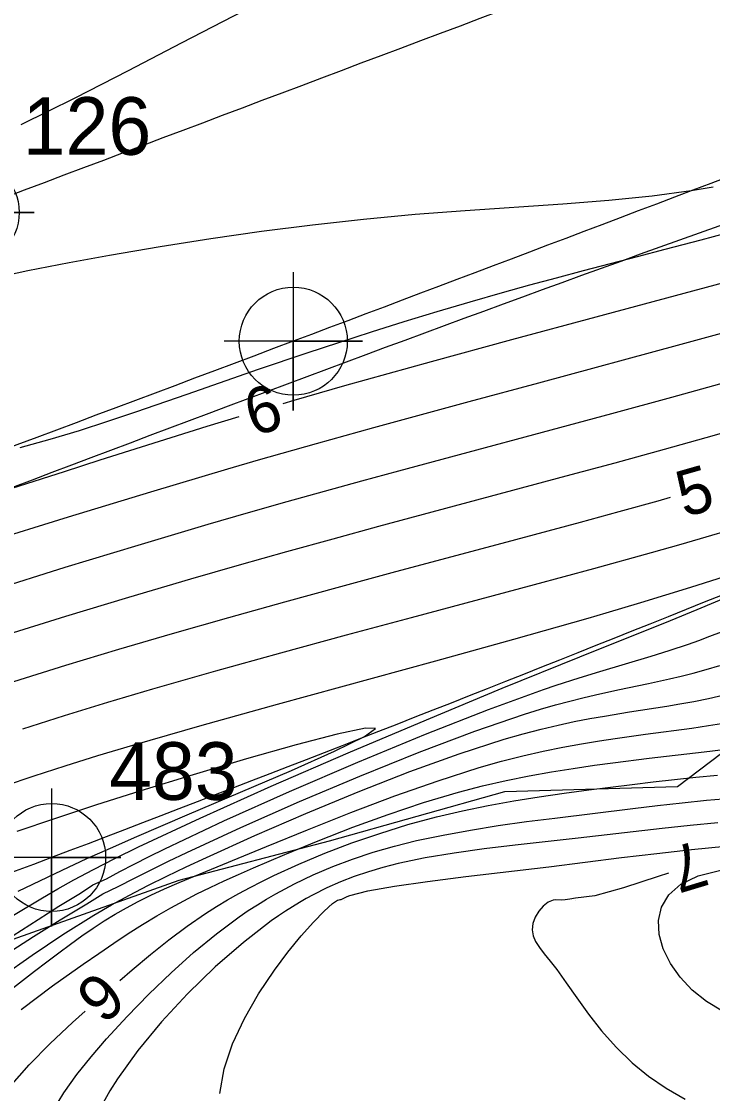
# Model space of a CAD drawing. Extents: x 2602990 to 2605851, y 618069 to 619180.
# Drawn here: x 2603825.96 to 2603855.97, y 618561.61 to 618608.13 of the extents above; entities that cross this region are included whole.
import ezdxf

# ---------------------------------------------------------------- set-up
doc = ezdxf.new("R2010")
doc.units = 0
for name, color, linetype in [('DTM Contours Major', 7, 'Continuous'), ('DTM Contours Major Text', 7, 'Continuous'), ('DTM Contours Minor', 7, 'Continuous'), ('DTM Contours Minor Text', 7, 'Continuous'), ('Exist DTM Breakline', 7, 'Continuous'), ('Exist DTM Breakline Cogo Number', 7, 'Continuous'), ('Exist DTM Breakline Cogo Point CELL', 7, 'Continuous'), ('Exist DTM Crownline', 7, 'Continuous'), ('Exist DTM Crownline Cogo Number', 7, 'Continuous'), ('Exist DTM Crownline Cogo Point CELL', 7, 'Continuous'), ('Exist DTM QL2 LIDAR Elevation Point', 7, 'Continuous'), ('Exist Roads EOP', 7, 'Continuous'), ('Exist Roads EOP Cogo Point CELL', 7, 'Continuous'), ('PH Exist DTM Obscure Area', 7, 'Continuous')]:
    doc.layers.add(name, color=color, linetype=linetype)

# ---------------------------------------------------------------- blocks, each defined once
blk = doc.blocks.new('EXIST DTM CROWNLINE COGO POINT')
at = {"layer": 'Exist DTM Crownline Cogo Point CELL'}
blk.add_lwpolyline([(0, 0.06), (0, -0.06), (0, 0), (0.06, 0), (-0.06, 0)], dxfattribs=at)
blk.add_circle((0, 0), 0.04688, dxfattribs=at)
blk = doc.blocks.new('EXIST DTM BREAKLINE COGO POINT')
at = {"layer": 'Exist DTM Breakline Cogo Point CELL'}
blk.add_lwpolyline([(0, 0.06), (0, -0.06), (0, 0), (0.06, 0), (-0.06, 0)], dxfattribs=at)
blk.add_circle((0, 0), 0.04688, dxfattribs=at)
blk = doc.blocks.new('EXIST ROADS EOP COGO POINT')
at = {"layer": 'Exist Roads EOP Cogo Point CELL'}
blk.add_lwpolyline([(0, 0.06), (0, -0.06), (0, 0), (0.06, 0), (-0.06, 0)], dxfattribs=at)
blk.add_circle((0, 0), 0.04688, dxfattribs=at)

msp = doc.modelspace()

# ---------------------------------------------------------------- linework, layer by layer
at = {"layer": 'DTM Contours Major'}
for points in [[(2603888.008, 618605.886), (2603886.413, 618605.368), (2603884.768, 618604.847), (2603882.301, 618604.093), (2603879.74, 618603.337), (2603877.131, 618602.586), (2603874.521, 618601.846), (2603868.172, 618600.057), (2603864.266, 618598.949), (2603861.475, 618598.169), (2603858.162, 618597.26), (2603850.902, 618595.299), (2603847.242, 618594.311), (2603843.753, 618593.362), (2603839.992, 618592.317), (2603837.792, 618591.687), (2603837.315, 618591.546)], [(2603835.398, 618590.977), (2603834.014, 618590.555), (2603832.454, 618590.07), (2603829.373, 618589.095), (2603827.815, 618588.597), (2603821.31, 618586.518)], [(2603830.234, 618566.515), (2603830.774, 618566.982), (2603831.57, 618567.648), (2603832.363, 618568.281), (2603833.156, 618568.875), (2603833.954, 618569.426), (2603834.429, 618569.729), (2603834.91, 618570.018), (2603835.398, 618570.295), (2603835.895, 618570.561), (2603836.404, 618570.82), (2603836.927, 618571.074), (2603838.004, 618571.564), (2603839.135, 618572.037), (2603840.308, 618572.486), (2603841.515, 618572.904), (2603842.744, 618573.285), (2603843.986, 618573.623), (2603845.104, 618573.886), (2603846.221, 618574.114), (2603847.332, 618574.313), (2603848.435, 618574.489), (2603849.526, 618574.646), (2603850.602, 618574.79), (2603852.47, 618575.027), (2603853.393, 618575.137), (2603854.317, 618575.241), (2603855.245, 618575.339), (2603856.182, 618575.431)], [(2603824.75, 618560.928), (2603825.463, 618561.906), (2603826.294, 618562.86), (2603827.211, 618563.788), (2603828.176, 618564.692), (2603828.734, 618565.192)]]:
    msp.add_lwpolyline(points, dxfattribs=at)
at = {"layer": 'DTM Contours Minor'}
for points in [[(2603837.439, 618609.551), (2603832.902, 618607.187), (2603830.598, 618605.992), (2603828.275, 618604.809), (2603825.94, 618603.654)], [(2603887.592, 618603.844), (2603885.682, 618603.205), (2603883.744, 618602.575), (2603881.548, 618601.889), (2603879.327, 618601.219), (2603877.098, 618600.565), (2603870.548, 618598.676), (2603863.981, 618596.749), (2603862.273, 618596.253), (2603860.493, 618595.744), (2603857.614, 618594.94), (2603854.592, 618594.111), (2603848.408, 618592.44), (2603845.391, 618591.628), (2603841.247, 618590.5), (2603838.762, 618589.809), (2603836.238, 618589.09), (2603834.913, 618588.704), (2603831.563, 618587.709), (2603827.989, 618586.623), (2603824.341, 618585.491)], [(2603887.183, 618601.8), (2603884.967, 618601.04), (2603882.772, 618600.31), (2603880.882, 618599.706), (2603879.014, 618599.129), (2603877.16, 618598.57), (2603871.616, 618596.931), (2603867.657, 618595.741), (2603863.585, 618594.515), (2603861.491, 618593.894), (2603859.35, 618593.271), (2603856.789, 618592.545), (2603854.186, 618591.822), (2603851.573, 618591.109), (2603842.337, 618588.623), (2603840.722, 618588.184), (2603839.112, 618587.74), (2603837.48, 618587.284), (2603835.801, 618586.806), (2603834.05, 618586.299), (2603831.02, 618585.4), (2603827.844, 618584.434), (2603824.636, 618583.434)], [(2603824.378, 618596.926), (2603826.245, 618597.32), (2603828.034, 618597.67), (2603829.78, 618597.989), (2603831.984, 618598.367), (2603834.183, 618598.714), (2603836.385, 618599.029), (2603838.595, 618599.311), (2603840.819, 618599.557), (2603843.062, 618599.766), (2603845.225, 618599.932), (2603849.468, 618600.222), (2603851.47, 618600.378), (2603853.342, 618600.563), (2603855.044, 618600.793), (2603855.989, 618600.961)], [(2603858.675, 618599.509), (2603855.451, 618598.645), (2603853.887, 618598.233), (2603852.69, 618597.921), (2603850.343, 618597.309), (2603849.18, 618597.001), (2603848.014, 618596.687), (2603846.839, 618596.361), (2603845.424, 618595.955), (2603843.995, 618595.531), (2603842.564, 618595.093), (2603841.14, 618594.646), (2603839.734, 618594.194), (2603838.357, 618593.741), (2603836.236, 618593.024), (2603833.139, 618591.951), (2603830.915, 618591.179), (2603829.705, 618590.77), (2603828.468, 618590.371), (2603827.2, 618589.988), (2603825.892, 618589.627)], [(2603889.261, 618596.864), (2603885.852, 618595.61), (2603882.556, 618594.417), (2603879.401, 618593.301), (2603877.253, 618592.561), (2603875.093, 618591.832), (2603871.94, 618590.791), (2603868.661, 618589.731), (2603865.337, 618588.678), (2603862.052, 618587.659), (2603858.887, 618586.699), (2603855.926, 618585.825), (2603854.594, 618585.441), (2603853.308, 618585.077), (2603850.792, 618584.38), (2603848.215, 618583.684), (2603842.883, 618582.261), (2603840.061, 618581.504), (2603837.211, 618580.728), (2603834.389, 618579.944), (2603831.652, 618579.159), (2603829.703, 618578.581), (2603827.821, 618578.002), (2603826.01, 618577.422)], [(2603873.591, 618595.465), (2603870.405, 618594.491), (2603865.617, 618593.018), (2603863.158, 618592.268), (2603860.687, 618591.525), (2603858.229, 618590.801), (2603856.033, 618590.171), (2603853.864, 618589.563), (2603851.72, 618588.973), (2603849.597, 618588.397), (2603841.466, 618586.216), (2603839.48, 618585.676), (2603837.466, 618585.12), (2603835.409, 618584.542), (2603833.296, 618583.935), (2603830.607, 618583.142), (2603827.869, 618582.312), (2603825.136, 618581.458)], [(2603854.125, 618587.472), (2603853.594, 618587.322), (2603851.898, 618586.851), (2603850.217, 618586.392), (2603846.814, 618585.478), (2603842.197, 618584.245), (2603839.808, 618583.601), (2603837.386, 618582.939), (2603834.947, 618582.26), (2603832.508, 618581.564), (2603830.18, 618580.881), (2603827.88, 618580.183), (2603825.62, 618579.473)], [(2603859.803, 618585.084), (2603855.002, 618583.569), (2603852.834, 618582.906), (2603851.328, 618582.457), (2603850.552, 618582.23), (2603847.329, 618581.312), (2603843.937, 618580.371), (2603837.066, 618578.489), (2603833.797, 618577.58), (2603830.78, 618576.712), (2603829.27, 618576.261), (2603827.851, 618575.821), (2603826.505, 618575.388), (2603825.217, 618574.957)], [(2603825.616, 618569.359), (2603826.883, 618570.107), (2603827.543, 618570.49), (2603828.239, 618570.88), (2603829.084, 618571.333), (2603830.011, 618571.808), (2603831.039, 618572.312), (2603833.718, 618573.565), (2603836.811, 618574.947), (2603840.145, 618576.392), (2603843.545, 618577.831), (2603846.838, 618579.197), (2603850.204, 618580.564), (2603854.147, 618582.141), (2603855.296, 618582.61), (2603856.895, 618583.278)], [(2603824.864, 618568.015), (2603826.682, 618569.168), (2603827.593, 618569.74), (2603828.532, 618570.305), (2603829.068, 618570.666), (2603829.649, 618570.935), (2603830.239, 618571.251), (2603830.856, 618571.572), (2603831.504, 618571.899), (2603832.187, 618572.235), (2603834.749, 618573.444), (2603837.595, 618574.719), (2603840.565, 618575.994), (2603843.5, 618577.201), (2603846.241, 618578.273), (2603848.628, 618579.145), (2603849.171, 618579.33), (2603850.168, 618579.656), (2603851.071, 618579.934), (2603853.307, 618580.596), (2603854.077, 618580.837), (2603854.92, 618581.119), (2603855.374, 618581.279), (2603855.852, 618581.453), (2603856.358, 618581.644)], [(2603825.336, 618567.688), (2603826.485, 618568.428), (2603827.641, 618569.151), (2603828.808, 618569.847), (2603829.49, 618570.281), (2603830.161, 618570.594), (2603830.864, 618570.96), (2603831.592, 618571.327), (2603832.351, 618571.698), (2603833.146, 618572.077), (2603835.493, 618573.159), (2603838.033, 618574.28), (2603840.65, 618575.385), (2603843.228, 618576.422), (2603845.651, 618577.335), (2603847.805, 618578.073), (2603848.501, 618578.289), (2603849.152, 618578.477), (2603849.763, 618578.643), (2603850.338, 618578.788), (2603850.885, 618578.917), (2603851.857, 618579.128), (2603853.178, 618579.402), (2603854.098, 618579.604), (2603854.598, 618579.723), (2603855.125, 618579.858), (2603855.684, 618580.011), (2603856.279, 618580.187)], [(2603825.114, 618566.697), (2603826.424, 618567.617), (2603827.76, 618568.51), (2603829.11, 618569.351), (2603829.879, 618569.796), (2603830.658, 618570.222), (2603831.453, 618570.637), (2603832.27, 618571.044), (2603833.115, 618571.45), (2603833.994, 618571.861), (2603836.093, 618572.81), (2603838.315, 618573.771), (2603840.585, 618574.708), (2603842.825, 618575.581), (2603844.96, 618576.352), (2603846.914, 618576.985), (2603847.747, 618577.224), (2603848.529, 618577.428), (2603849.267, 618577.603), (2603849.965, 618577.753), (2603850.631, 618577.882), (2603851.269, 618577.995), (2603852.356, 618578.17), (2603853.982, 618578.424), (2603854.55, 618578.521), (2603855.157, 618578.631), (2603855.796, 618578.758), (2603856.471, 618578.909)], [(2603825.612, 618566.21), (2603826.524, 618566.919), (2603827.063, 618567.333), (2603827.584, 618567.726), (2603828.089, 618568.099), (2603828.583, 618568.452), (2603829.07, 618568.786), (2603829.554, 618569.101), (2603830.034, 618569.395), (2603830.523, 618569.674), (2603831.03, 618569.944), (2603831.587, 618570.218), (2603832.177, 618570.49), (2603832.804, 618570.765), (2603833.472, 618571.048), (2603836.595, 618572.333), (2603838.388, 618573.061), (2603840.268, 618573.804), (2603842.174, 618574.525), (2603844.048, 618575.189), (2603845.83, 618575.757), (2603846.805, 618576.033), (2603847.732, 618576.268), (2603848.617, 618576.47), (2603849.463, 618576.642), (2603850.276, 618576.79), (2603851.059, 618576.919), (2603851.733, 618577.021), (2603853.052, 618577.205), (2603855.063, 618577.474), (2603855.786, 618577.578), (2603856.54, 618577.697)], [(2603825.814, 618570.388), (2603827.727, 618571.305), (2603828.804, 618571.806), (2603829.828, 618572.267), (2603830.969, 618572.768), (2603833.155, 618573.705), (2603835.471, 618574.689), (2603837.681, 618575.637), (2603839.552, 618576.468), (2603840.85, 618577.1), (2603841.34, 618577.45), (2603840.893, 618577.468), (2603839.673, 618577.21), (2603837.884, 618576.744), (2603835.73, 618576.134), (2603833.415, 618575.446), (2603831.144, 618574.746), (2603829.183, 618574.122), (2603827.404, 618573.536), (2603825.764, 618572.981)], [(2603825.951, 618565.262), (2603827.317, 618566.285), (2603828.641, 618567.221), (2603829.317, 618567.69), (2603829.969, 618568.133), (2603830.601, 618568.552), (2603831.221, 618568.948), (2603831.835, 618569.323), (2603832.45, 618569.678), (2603833.01, 618569.982), (2603833.579, 618570.275), (2603834.163, 618570.561), (2603834.764, 618570.842), (2603835.386, 618571.124), (2603836.035, 618571.41), (2603837.396, 618571.991), (2603838.844, 618572.584), (2603840.35, 618573.169), (2603841.886, 618573.727), (2603843.422, 618574.24), (2603844.93, 618574.687), (2603845.982, 618574.96), (2603847.006, 618575.195), (2603848.003, 618575.396), (2603848.974, 618575.571), (2603849.92, 618575.723), (2603850.843, 618575.858), (2603851.643, 618575.967), (2603853.217, 618576.166), (2603855.603, 618576.442), (2603856.448, 618576.539)], [(2603827.312, 618560.838), (2603827.805, 618561.645), (2603828.369, 618562.435), (2603828.993, 618563.212), (2603829.662, 618563.985), (2603830.557, 618564.961), (2603831.492, 618565.922), (2603832.456, 618566.85), (2603833.438, 618567.73), (2603834.427, 618568.545), (2603835.411, 618569.278), (2603835.81, 618569.551), (2603836.208, 618569.808), (2603836.606, 618570.052), (2603837.006, 618570.283), (2603837.408, 618570.503), (2603837.815, 618570.713), (2603838.633, 618571.102), (2603839.475, 618571.459), (2603840.342, 618571.785), (2603841.236, 618572.081), (2603842.158, 618572.348), (2603843.112, 618572.587), (2603844.265, 618572.832), (2603845.452, 618573.048), (2603846.664, 618573.238), (2603847.892, 618573.411), (2603849.125, 618573.57), (2603852.507, 618573.989), (2603853.576, 618574.114), (2603854.642, 618574.232), (2603855.71, 618574.34), (2603856.782, 618574.434)], [(2603856.196, 618573.356), (2603854.989, 618573.243), (2603853.78, 618573.114), (2603850.138, 618572.695), (2603847.394, 618572.39), (2603846.05, 618572.228), (2603844.746, 618572.047), (2603843.496, 618571.838), (2603842.316, 618571.592), (2603841.658, 618571.426), (2603841.023, 618571.241), (2603840.408, 618571.033), (2603839.807, 618570.799), (2603839.215, 618570.536), (2603838.627, 618570.241), (2603838.329, 618570.077), (2603838.03, 618569.904), (2603837.729, 618569.721), (2603837.426, 618569.527), (2603837.12, 618569.321), (2603836.811, 618569.105), (2603835.603, 618568.175), (2603834.377, 618567.109), (2603833.175, 618565.946), (2603832.038, 618564.723), (2603831.009, 618563.48), (2603830.129, 618562.257), (2603829.797, 618561.73), (2603829.506, 618561.212)], [(2603839.803, 618570.029), (2603839.838, 618570.039), (2603840.11, 618570.168), (2603840.22, 618570.211), (2603840.999, 618570.414), (2603842.152, 618570.616), (2603843.597, 618570.82), (2603845.251, 618571.026), (2603848.854, 618571.454), (2603852.016, 618571.849), (2603853.55, 618572.035), (2603855.052, 618572.204), (2603856.521, 618572.347)], [(2603854.054, 618571.178), (2603853.6, 618571.033), (2603852.096, 618570.543), (2603850.861, 618570.196), (2603850.02, 618570.098)], [(2603856.391, 618565.184), (2603855.699, 618565.611), (2603855.083, 618566.106), (2603854.558, 618566.661), (2603854.135, 618567.262), (2603853.828, 618567.888), (2603853.652, 618568.517), (2603853.62, 618569.129), (2603853.746, 618569.703), (2603854.065, 618570.242), (2603854.591, 618570.699), (2603855.34, 618571.058), (2603856.332, 618571.303)], [(2603834.581, 618561.612), (2603834.764, 618562.68), (2603835.13, 618563.775), (2603835.64, 618564.872), (2603836.259, 618565.945), (2603836.948, 618566.969), (2603837.534, 618567.747), (2603838.11, 618568.45), (2603838.646, 618569.053), (2603839.108, 618569.529), (2603839.467, 618569.853), (2603839.689, 618570), (2603839.75, 618570.018), (2603839.803, 618570.029)], [(2603850.02, 618570.098), (2603849.772, 618570.043), (2603849.572, 618570.017), (2603849.41, 618570.01), (2603849.159, 618570.012), (2603849.051, 618570), (2603848.829, 618569.912), (2603848.615, 618569.748), (2603848.424, 618569.527), (2603848.27, 618569.269), (2603848.169, 618568.992), (2603848.133, 618568.716), (2603848.173, 618568.46), (2603848.28, 618568.209), (2603848.446, 618567.95), (2603848.661, 618567.67), (2603848.917, 618567.354), (2603849.203, 618566.99), (2603849.618, 618566.418), (2603850.078, 618565.767), (2603850.586, 618565.065), (2603851.151, 618564.342), (2603851.776, 618563.628), (2603852.47, 618562.952), (2603853.187, 618562.373), (2603853.959, 618561.849), (2603854.776, 618561.377)]]:
    msp.add_lwpolyline(points, dxfattribs=at)
at = {"layer": 'Exist DTM Breakline'}
msp.add_spline([(2603647.352, 618520.802), (2603704.337, 618541.966), (2603758.983, 618562.663), (2603811.118, 618582.434), (2603865.604, 618602.567), (2603913.966, 618621.231), (2603963.574, 618640.143), (2603974.725, 618636.355), (2603978.77, 618630.138), (2603971.844, 618627.992), (2603956.88, 618621.982), (2603923.969, 618609.772), (2603877.426, 618591.796), (2603827.273, 618571.857), (2603776.875, 618552.809), (2603720.479, 618530.104), (2603675.109, 618514.176), (2603657.355, 618505.354), (2603640.368, 618498.804), (2603619.191, 618491.366), (2603591.676, 618480.386)], degree=3, dxfattribs=at)
at = {"layer": 'Exist DTM Crownline'}
msp.add_spline([(2603233.488, 618380.754), (2603285.185, 618400.095), (2603335.457, 618418.629), (2603390.812, 618439.069), (2603440.087, 618457.325), (2603493.996, 618477.231), (2603542.655, 618495.301), (2603600.808, 618516.867), (2603653.659, 618536.362), (2603706.222, 618555.742), (2603764.811, 618577.593), (2603823.52, 618599.847), (2603878.564, 618620.56), (2603937.951, 618643.078), (2603997.369, 618665.789), (2604036.209, 618680.665), (2604055.311, 618688.017)], degree=3, dxfattribs=at)
at = {"layer": 'Exist DTM QL2 LIDAR Elevation Point'}
for p, q in [((2603830, 618570), (2603830, 618570)), ((2603840, 618570), (2603840, 618570)), ((2603850, 618570), (2603850, 618570))]:
    msp.add_line(p, q, dxfattribs=at)
at = {"layer": 'Exist Roads EOP'}
for points in [[(2603230.17, 618389.98), (2603282.929, 618409.597), (2603332.773, 618427.868), (2603388.167, 618448.413), (2603437.203, 618466.721), (2603490.778, 618486.527), (2603539.039, 618504.558), (2603597.451, 618526.156), (2603651.053, 618545.972), (2603705.208, 618566.084), (2603762.02, 618587.183), (2603820.334, 618609.162), (2603876.341, 618629.99), (2603934.909, 618652.28), (2603996.409, 618675.568), (2604033.216, 618689.957), (2604052.01, 618697.199)], [(2604034.633, 618668.486), (2603984.89, 618650.123), (2603936.767, 618631.654), (2603888.195, 618613.335), (2603837.766, 618594.258), (2603782.918, 618573.705), (2603731.939, 618554.39), (2603671.126, 618532.171), (2603621.822, 618514.106), (2603561.545, 618491.877), (2603506.421, 618471.293), (2603452.163, 618451.33), (2603398.364, 618431.316), (2603341.431, 618410.355), (2603281.65, 618388.199), (2603223.033, 618366.475), (2603185.717, 618352.612)]]:
    msp.add_spline(points, degree=3, dxfattribs=at)
at = {"layer": 'PH Exist DTM Obscure Area'}
msp.add_lwpolyline([(2603798.072, 618555.067), (2603811.904, 618561.907), (2603818.134, 618565.66), (2603832.803, 618570.873), (2603839.33, 618572.584), (2603846.942, 618574.716), (2603854.44, 618574.938), (2603860.119, 618579.23), (2603863.627, 618582.543), (2603870.809, 618586.579), (2603882.777, 618589.443), (2603887.948, 618590.456), (2603896.498, 618594.099), (2603908.097, 618596.875)], dxfattribs=at)

# ---------------------------------------------------------------- block references
at = {"layer": 'Exist DTM Breakline Cogo Point CELL', "xscale": 50, "yscale": 50}
msp.add_blockref('EXIST DTM BREAKLINE COGO POINT', (2603827.273, 618571.857), dxfattribs=at)
at = {"layer": 'Exist DTM Crownline Cogo Point CELL', "xscale": 50, "yscale": 50}
msp.add_blockref('EXIST DTM CROWNLINE COGO POINT', (2603823.52, 618599.847), dxfattribs=at)
at = {"layer": 'Exist Roads EOP Cogo Point CELL', "xscale": 50, "yscale": 50}
msp.add_blockref('EXIST ROADS EOP COGO POINT', (2603837.766, 618594.258), dxfattribs=at)

# ---------------------------------------------------------------- texts
at = {"layer": 'DTM Contours Major Text'}
for rotation, p in [(16.5426, (2603836.015, 618590.118)), (221.4356, (2603829.31, 618567.039))]:
    msp.add_text('6', height=2, rotation=rotation, dxfattribs=at).set_placement(p)
at = {"layer": 'DTM Contours Minor Text'}
for s, rotation, p in [('5', 15.9131, (2603854.733, 618586.604)), ('7', 196.7675, (2603855.344, 618572.627))]:
    msp.add_text(s, height=2, rotation=rotation, dxfattribs=at).set_placement(p)
at = {"layer": 'Exist DTM Breakline Cogo Number'}
msp.add_text('483', height=2.5, dxfattribs=at).set_placement((2603829.773, 618574.357))
at = {"layer": 'Exist DTM Crownline Cogo Number'}
msp.add_text('126', height=2.5, dxfattribs=at).set_placement((2603826.02, 618602.347))

doc.saveas('drawing.dxf')
